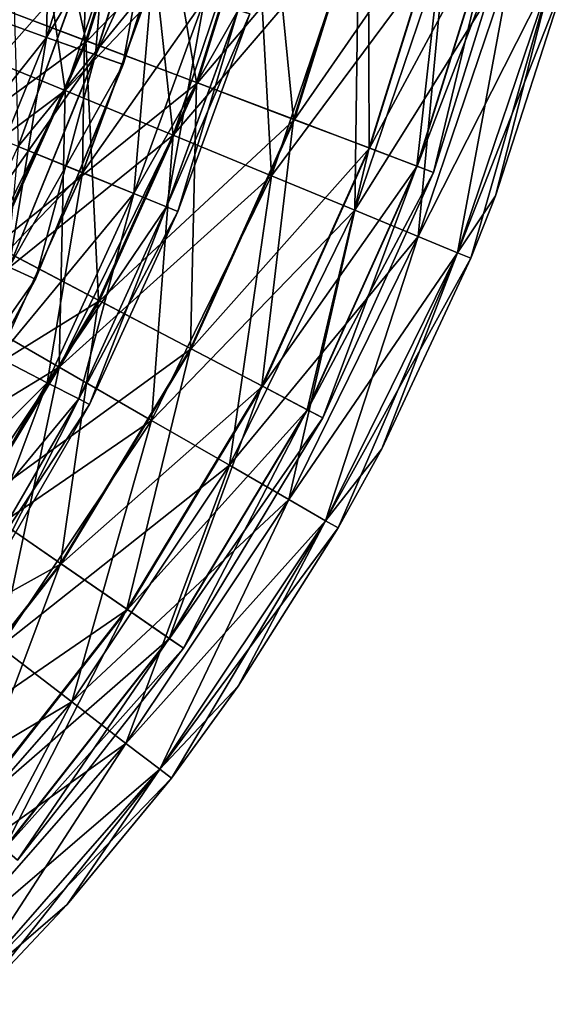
# Model space of a CAD drawing. Header units: millimetres. Extents: x -682 to 137, y -14 to 967.
# Tile 237 of 656: x -4 to 13, y 110 to 140. Entities that reach past the tile are written whole.
import ezdxf

# ---------------------------------------------------------------- set-up
doc = ezdxf.new("R2010")
doc.units = ezdxf.units.MM
doc.header["$LTSCALE"] = 65.185185
for name, color, linetype in [('4087', 7, 'CONTINUOUS'), ('4088', 7, 'CONTINUOUS'), ('4089', 7, 'CONTINUOUS'), ('4090', 7, 'CONTINUOUS'), ('4638', 7, 'CONTINUOUS'), ('4639', 7, 'CONTINUOUS')]:
    doc.layers.add(name, color=color, linetype=linetype)

msp = doc.modelspace()

# ---------------------------------------------------------------- linework, layer by layer
at = {"layer": '4087', "color": 7, "linetype": 'CONTINUOUS', "true_color": 0x96918c}
for points in [[(-6.963, 146.456, 14.025), (-5.76, 139.078, 14.891), (-3.571, 145.551, 14.891), (-6.963, 146.456, 14.025)], [(-5.76, 139.078, 14.891), (-2.418, 137.697, 14.891), (-3.571, 145.551, 14.891), (-5.76, 139.078, 14.891)], [(-3.571, 145.551, 14.891), (-2.418, 137.697, 14.891), (-0.077, 144.619, 14.891), (-3.571, 145.551, 14.891)], [(-2.418, 137.697, 14.891), (0.827, 136.357, 14.025), (-0.077, 144.619, 14.891), (-2.418, 137.697, 14.891)], [(-0.077, 144.619, 14.891), (0.827, 136.357, 14.025), (3.316, 143.715, 14.025), (-0.077, 144.619, 14.891)], [(0.827, 136.357, 14.025), (3.787, 135.135, 12.345), (3.316, 143.715, 14.025), (0.827, 136.357, 14.025)], [(3.316, 143.715, 14.025), (3.787, 135.135, 12.345), (6.41, 142.89, 12.345), (3.316, 143.715, 14.025)], [(3.787, 135.135, 12.345), (6.289, 134.102, 9.947), (6.41, 142.89, 12.345), (3.787, 135.135, 12.345)], [(6.41, 142.89, 12.345), (6.289, 134.102, 9.947), (9.025, 142.192, 9.947), (6.41, 142.89, 12.345)], [(6.289, 134.102, 9.947), (8.187, 133.317, 6.971), (9.025, 142.192, 9.947), (6.289, 134.102, 9.947)], [(9.025, 142.192, 9.947), (8.187, 133.317, 6.971), (11.01, 141.663, 6.971), (9.025, 142.192, 9.947)], [(8.187, 133.317, 6.971), (9.372, 132.828, 3.59), (11.01, 141.663, 6.971), (8.187, 133.317, 6.971)], [(11.01, 141.663, 6.971), (9.372, 132.828, 3.59), (12.249, 141.332, 3.59), (11.01, 141.663, 6.971)], [(9.372, 132.828, 3.59), (9.775, 132.662), (12.249, 141.332, 3.59), (9.372, 132.828, 3.59)], [(12.249, 141.332, 3.59), (9.775, 132.662), (10.516, 134.532), (12.249, 141.332, 3.59)], [(12.67, 141.22), (12.249, 141.332, 3.59), (10.516, 134.532), (12.67, 141.22)], [(-5.76, 139.078, 14.891), (-5.643, 131.14, 14.891), (-2.418, 137.697, 14.891), (-5.76, 139.078, 14.891)], [(-5.643, 131.14, 14.891), (-2.601, 129.388, 14.025), (-2.418, 137.697, 14.891), (-5.643, 131.14, 14.891)], [(-2.418, 137.697, 14.891), (-2.601, 129.388, 14.025), (0.827, 136.357, 14.025), (-2.418, 137.697, 14.891)], [(-2.601, 129.388, 14.025), (0.173, 127.789, 12.345), (0.827, 136.357, 14.025), (-2.601, 129.388, 14.025)], [(0.827, 136.357, 14.025), (0.173, 127.789, 12.345), (3.787, 135.135, 12.345), (0.827, 136.357, 14.025)], [(0.173, 127.789, 12.345), (2.519, 126.438, 9.947), (3.787, 135.135, 12.345), (0.173, 127.789, 12.345)], [(3.787, 135.135, 12.345), (2.519, 126.438, 9.947), (6.289, 134.102, 9.947), (3.787, 135.135, 12.345)], [(2.519, 126.438, 9.947), (4.299, 125.412, 6.971), (6.289, 134.102, 9.947), (2.519, 126.438, 9.947)], [(6.289, 134.102, 9.947), (4.299, 125.412, 6.971), (8.187, 133.317, 6.971), (6.289, 134.102, 9.947)], [(4.299, 125.412, 6.971), (5.41, 124.772, 3.59), (8.187, 133.317, 6.971), (4.299, 125.412, 6.971)], [(8.187, 133.317, 6.971), (5.41, 124.772, 3.59), (9.372, 132.828, 3.59), (8.187, 133.317, 6.971)], [(5.41, 124.772, 3.59), (5.787, 124.555), (9.372, 132.828, 3.59), (5.41, 124.772, 3.59)], [(9.372, 132.828, 3.59), (5.787, 124.555), (7.096, 126.934), (9.372, 132.828, 3.59)], [(9.775, 132.662), (9.372, 132.828, 3.59), (7.096, 126.934), (9.775, 132.662)], [(-5.643, 131.14, 14.891), (-6.911, 122.926, 14.025), (-2.601, 129.388, 14.025), (-5.643, 131.14, 14.891)], [(-6.911, 122.926, 14.025), (-4.369, 120.979, 12.345), (-2.601, 129.388, 14.025), (-6.911, 122.926, 14.025)], [(-2.601, 129.388, 14.025), (-4.369, 120.979, 12.345), (0.173, 127.789, 12.345), (-2.601, 129.388, 14.025)], [(-4.369, 120.979, 12.345), (-2.22, 119.333, 9.947), (0.173, 127.789, 12.345), (-4.369, 120.979, 12.345)], [(0.173, 127.789, 12.345), (-2.22, 119.333, 9.947), (2.519, 126.438, 9.947), (0.173, 127.789, 12.345)], [(-2.22, 119.333, 9.947), (-0.59, 118.083, 6.971), (2.519, 126.438, 9.947), (-2.22, 119.333, 9.947)], [(2.519, 126.438, 9.947), (-0.59, 118.083, 6.971), (4.299, 125.412, 6.971), (2.519, 126.438, 9.947)], [(-0.59, 118.083, 6.971), (0.428, 117.304, 3.59), (4.299, 125.412, 6.971), (-0.59, 118.083, 6.971)], [(4.299, 125.412, 6.971), (0.428, 117.304, 3.59), (5.41, 124.772, 3.59), (4.299, 125.412, 6.971)], [(0.428, 117.304, 3.59), (0.774, 117.038), (5.41, 124.772, 3.59), (0.428, 117.304, 3.59)], [(5.41, 124.772, 3.59), (0.774, 117.038), (2.786, 119.804), (5.41, 124.772, 3.59)], [(5.787, 124.555), (5.41, 124.772, 3.59), (2.786, 119.804), (5.787, 124.555)], [(-4.369, 120.979, 12.345), (-7.847, 112.907, 9.947), (-2.22, 119.333, 9.947), (-4.369, 120.979, 12.345)], [(-7.847, 112.907, 9.947), (-6.393, 111.456, 6.971), (-2.22, 119.333, 9.947), (-7.847, 112.907, 9.947)], [(-2.22, 119.333, 9.947), (-6.393, 111.456, 6.971), (-0.59, 118.083, 6.971), (-2.22, 119.333, 9.947)], [(-6.393, 111.456, 6.971), (-5.486, 110.55, 3.59), (-0.59, 118.083, 6.971), (-6.393, 111.456, 6.971)], [(-0.59, 118.083, 6.971), (-5.486, 110.55, 3.59), (0.428, 117.304, 3.59), (-0.59, 118.083, 6.971)], [(-5.486, 110.55, 3.59), (-5.178, 110.242), (0.428, 117.304, 3.59), (-5.486, 110.55, 3.59)], [(0.428, 117.304, 3.59), (-5.178, 110.242), (-2.353, 113.245), (0.428, 117.304, 3.59)], [(0.774, 117.038), (0.428, 117.304, 3.59), (-2.353, 113.245), (0.774, 117.038)]]:
    msp.add_3dface(points, dxfattribs=at)
at = {"layer": '4088', "color": 7, "linetype": 'CONTINUOUS', "true_color": 0x96918c}
for points in [[(-5.76, 139.078, -14.891), (-9.005, 140.418, -14.025), (-3.571, 145.551, -14.891), (-5.76, 139.078, -14.891)], [(-0.077, 144.619, -14.891), (-5.76, 139.078, -14.891), (-3.571, 145.551, -14.891), (-0.077, 144.619, -14.891)], [(-2.418, 137.697, -14.891), (-5.76, 139.078, -14.891), (-0.077, 144.619, -14.891), (-2.418, 137.697, -14.891)], [(3.316, 143.715, -14.025), (-2.418, 137.697, -14.891), (-0.077, 144.619, -14.891), (3.316, 143.715, -14.025)], [(0.827, 136.357, -14.025), (-2.418, 137.697, -14.891), (3.316, 143.715, -14.025), (0.827, 136.357, -14.025)], [(6.41, 142.89, -12.345), (0.827, 136.357, -14.025), (3.316, 143.715, -14.025), (6.41, 142.89, -12.345)], [(3.787, 135.135, -12.345), (0.827, 136.357, -14.025), (6.41, 142.89, -12.345), (3.787, 135.135, -12.345)], [(9.025, 142.192, -9.947), (3.787, 135.135, -12.345), (6.41, 142.89, -12.345), (9.025, 142.192, -9.947)], [(6.289, 134.102, -9.947), (3.787, 135.135, -12.345), (9.025, 142.192, -9.947), (6.289, 134.102, -9.947)], [(11.01, 141.663, -6.971), (6.289, 134.102, -9.947), (9.025, 142.192, -9.947), (11.01, 141.663, -6.971)], [(8.187, 133.317, -6.971), (6.289, 134.102, -9.947), (11.01, 141.663, -6.971), (8.187, 133.317, -6.971)], [(12.249, 141.332, -3.59), (8.187, 133.317, -6.971), (11.01, 141.663, -6.971), (12.249, 141.332, -3.59)], [(9.372, 132.828, -3.59), (8.187, 133.317, -6.971), (12.249, 141.332, -3.59), (9.372, 132.828, -3.59)], [(12.67, 141.22), (9.372, 132.828, -3.59), (12.249, 141.332, -3.59), (12.67, 141.22)], [(12.67, 141.22), (10.516, 134.532), (9.372, 132.828, -3.59), (12.67, 141.22)], [(-2.418, 137.697, -14.891), (-8.777, 132.945, -14.891), (-5.76, 139.078, -14.891), (-2.418, 137.697, -14.891)], [(-5.643, 131.14, -14.891), (-8.777, 132.945, -14.891), (-2.418, 137.697, -14.891), (-5.643, 131.14, -14.891)], [(0.827, 136.357, -14.025), (-5.643, 131.14, -14.891), (-2.418, 137.697, -14.891), (0.827, 136.357, -14.025)], [(-2.601, 129.388, -14.025), (-5.643, 131.14, -14.891), (0.827, 136.357, -14.025), (-2.601, 129.388, -14.025)], [(3.787, 135.135, -12.345), (-2.601, 129.388, -14.025), (0.827, 136.357, -14.025), (3.787, 135.135, -12.345)], [(0.173, 127.789, -12.345), (-2.601, 129.388, -14.025), (3.787, 135.135, -12.345), (0.173, 127.789, -12.345)], [(6.289, 134.102, -9.947), (0.173, 127.789, -12.345), (3.787, 135.135, -12.345), (6.289, 134.102, -9.947)], [(10.516, 134.532), (9.775, 132.662), (9.372, 132.828, -3.59), (10.516, 134.532)], [(2.519, 126.438, -9.947), (0.173, 127.789, -12.345), (6.289, 134.102, -9.947), (2.519, 126.438, -9.947)], [(8.187, 133.317, -6.971), (2.519, 126.438, -9.947), (6.289, 134.102, -9.947), (8.187, 133.317, -6.971)], [(4.299, 125.412, -6.971), (2.519, 126.438, -9.947), (8.187, 133.317, -6.971), (4.299, 125.412, -6.971)], [(9.372, 132.828, -3.59), (4.299, 125.412, -6.971), (8.187, 133.317, -6.971), (9.372, 132.828, -3.59)], [(5.41, 124.772, -3.59), (4.299, 125.412, -6.971), (9.372, 132.828, -3.59), (5.41, 124.772, -3.59)], [(9.775, 132.662), (5.41, 124.772, -3.59), (9.372, 132.828, -3.59), (9.775, 132.662)], [(9.775, 132.662), (7.096, 126.934), (5.41, 124.772, -3.59), (9.775, 132.662)], [(-2.601, 129.388, -14.025), (-9.698, 125.061, -14.891), (-5.643, 131.14, -14.891), (-2.601, 129.388, -14.025)], [(-6.911, 122.926, -14.025), (-9.698, 125.061, -14.891), (-2.601, 129.388, -14.025), (-6.911, 122.926, -14.025)], [(0.173, 127.789, -12.345), (-6.911, 122.926, -14.025), (-2.601, 129.388, -14.025), (0.173, 127.789, -12.345)], [(-4.369, 120.979, -12.345), (-6.911, 122.926, -14.025), (0.173, 127.789, -12.345), (-4.369, 120.979, -12.345)], [(2.519, 126.438, -9.947), (-4.369, 120.979, -12.345), (0.173, 127.789, -12.345), (2.519, 126.438, -9.947)], [(7.096, 126.934), (5.787, 124.555), (5.41, 124.772, -3.59), (7.096, 126.934)], [(-2.22, 119.333, -9.947), (-4.369, 120.979, -12.345), (2.519, 126.438, -9.947), (-2.22, 119.333, -9.947)], [(4.299, 125.412, -6.971), (-2.22, 119.333, -9.947), (2.519, 126.438, -9.947), (4.299, 125.412, -6.971)], [(-0.59, 118.083, -6.971), (-2.22, 119.333, -9.947), (4.299, 125.412, -6.971), (-0.59, 118.083, -6.971)], [(5.41, 124.772, -3.59), (-0.59, 118.083, -6.971), (4.299, 125.412, -6.971), (5.41, 124.772, -3.59)], [(0.428, 117.304, -3.59), (-0.59, 118.083, -6.971), (5.41, 124.772, -3.59), (0.428, 117.304, -3.59)], [(5.787, 124.555), (0.428, 117.304, -3.59), (5.41, 124.772, -3.59), (5.787, 124.555)], [(5.787, 124.555), (2.786, 119.804), (0.428, 117.304, -3.59), (5.787, 124.555)], [(-2.22, 119.333, -9.947), (-9.762, 114.82, -12.345), (-4.369, 120.979, -12.345), (-2.22, 119.333, -9.947)], [(2.786, 119.804), (0.774, 117.038), (0.428, 117.304, -3.59), (2.786, 119.804)], [(-7.847, 112.907, -9.947), (-9.762, 114.82, -12.345), (-2.22, 119.333, -9.947), (-7.847, 112.907, -9.947)], [(-0.59, 118.083, -6.971), (-7.847, 112.907, -9.947), (-2.22, 119.333, -9.947), (-0.59, 118.083, -6.971)], [(-6.393, 111.456, -6.971), (-7.847, 112.907, -9.947), (-0.59, 118.083, -6.971), (-6.393, 111.456, -6.971)], [(0.428, 117.304, -3.59), (-6.393, 111.456, -6.971), (-0.59, 118.083, -6.971), (0.428, 117.304, -3.59)], [(-5.486, 110.55, -3.59), (-6.393, 111.456, -6.971), (0.428, 117.304, -3.59), (-5.486, 110.55, -3.59)], [(0.774, 117.038), (-5.486, 110.55, -3.59), (0.428, 117.304, -3.59), (0.774, 117.038)], [(0.774, 117.038), (-2.353, 113.245), (-5.486, 110.55, -3.59), (0.774, 117.038)], [(-2.353, 113.245), (-5.178, 110.242), (-5.486, 110.55, -3.59), (-2.353, 113.245)]]:
    msp.add_3dface(points, dxfattribs=at)
at = {"layer": '4089', "color": 7, "linetype": 'CONTINUOUS', "true_color": 0x96918c}
for points in [[(0.245, 145.63, -12.865), (-5.225, 140.502, -12.87), (-1.762, 139.189, -12.865), (0.245, 145.63, -12.865)], [(0.245, 145.63, -12.865), (-1.762, 139.189, -12.865), (3.694, 144.78, -11.816), (0.245, 145.63, -12.865)], [(3.694, 144.78, -11.816), (-1.762, 139.189, -12.865), (1.559, 137.929, -11.816), (3.694, 144.78, -11.816)], [(3.694, 144.78, -11.816), (1.559, 137.929, -11.816), (6.716, 144.035, -9.808), (3.694, 144.78, -11.816)], [(6.716, 144.035, -9.808), (1.559, 137.929, -11.816), (4.469, 136.826, -9.808), (6.716, 144.035, -9.808)], [(6.716, 144.035, -9.808), (4.469, 136.826, -9.808), (9.065, 143.456, -7.003), (6.716, 144.035, -9.808)], [(9.065, 143.456, -7.003), (4.469, 136.826, -9.808), (6.731, 135.968, -7.003), (9.065, 143.456, -7.003)], [(9.065, 143.456, -7.003), (6.731, 135.968, -7.003), (10.551, 143.09, -3.63), (9.065, 143.456, -7.003)], [(10.551, 143.09, -3.63), (6.731, 135.968, -7.003), (8.162, 135.425, -3.63), (10.551, 143.09, -3.63)], [(10.551, 143.09, -3.63), (8.162, 135.425, -3.63), (11.053, 142.966), (10.551, 143.09, -3.63)], [(11.053, 142.966), (8.162, 135.425, -3.63), (8.646, 135.241), (11.053, 142.966)], [(-5.225, 140.502, -12.87), (-7.811, 134.758, -12.87), (-1.762, 139.189, -12.865), (-5.225, 140.502, -12.87)], [(-1.762, 139.189, -12.865), (-7.811, 134.758, -12.87), (-4.531, 133.037, -12.865), (-1.762, 139.189, -12.865)], [(-1.762, 139.189, -12.865), (-4.531, 133.037, -12.865), (1.559, 137.929, -11.816), (-1.762, 139.189, -12.865)], [(1.559, 137.929, -11.816), (-4.531, 133.037, -12.865), (-1.386, 131.386, -11.816), (1.559, 137.929, -11.816)], [(1.559, 137.929, -11.816), (-1.386, 131.386, -11.816), (4.469, 136.826, -9.808), (1.559, 137.929, -11.816)], [(4.469, 136.826, -9.808), (-1.386, 131.386, -11.816), (1.37, 129.94, -9.808), (4.469, 136.826, -9.808)], [(4.469, 136.826, -9.808), (1.37, 129.94, -9.808), (6.731, 135.968, -7.003), (4.469, 136.826, -9.808)], [(6.731, 135.968, -7.003), (1.37, 129.94, -9.808), (3.512, 128.815, -7.003), (6.731, 135.968, -7.003)], [(6.731, 135.968, -7.003), (3.512, 128.815, -7.003), (8.162, 135.425, -3.63), (6.731, 135.968, -7.003)], [(8.162, 135.425, -3.63), (3.512, 128.815, -7.003), (4.868, 128.104, -3.63), (8.162, 135.425, -3.63)], [(8.162, 135.425, -3.63), (4.868, 128.104, -3.63), (8.646, 135.241), (8.162, 135.425, -3.63)], [(8.646, 135.241), (4.868, 128.104, -3.63), (5.326, 127.864), (8.646, 135.241)], [(-4.531, 133.037, -12.865), (-8.021, 127.263, -12.865), (-1.386, 131.386, -11.816), (-4.531, 133.037, -12.865)], [(-1.386, 131.386, -11.816), (-8.021, 127.263, -12.865), (-5.098, 125.245, -11.816), (-1.386, 131.386, -11.816)], [(-1.386, 131.386, -11.816), (-5.098, 125.245, -11.816), (1.37, 129.94, -9.808), (-1.386, 131.386, -11.816)], [(1.37, 129.94, -9.808), (-5.098, 125.245, -11.816), (-2.537, 123.477, -9.808), (1.37, 129.94, -9.808)], [(1.37, 129.94, -9.808), (-2.537, 123.477, -9.808), (3.512, 128.815, -7.003), (1.37, 129.94, -9.808)], [(3.512, 128.815, -7.003), (-2.537, 123.477, -9.808), (-0.545, 122.103, -7.003), (3.512, 128.815, -7.003)], [(3.512, 128.815, -7.003), (-0.545, 122.103, -7.003), (4.868, 128.104, -3.63), (3.512, 128.815, -7.003)], [(4.868, 128.104, -3.63), (-0.545, 122.103, -7.003), (0.714, 121.233, -3.63), (4.868, 128.104, -3.63)], [(4.868, 128.104, -3.63), (0.714, 121.233, -3.63), (5.326, 127.864), (4.868, 128.104, -3.63)], [(5.326, 127.864), (0.714, 121.233, -3.63), (1.14, 120.94), (5.326, 127.864)], [(-5.098, 125.245, -11.816), (-9.523, 119.597, -11.816), (-2.537, 123.477, -9.808), (-5.098, 125.245, -11.816)], [(-2.537, 123.477, -9.808), (-9.523, 119.597, -11.816), (-7.194, 117.533, -9.808), (-2.537, 123.477, -9.808)], [(-2.537, 123.477, -9.808), (-7.194, 117.533, -9.808), (-0.545, 122.103, -7.003), (-2.537, 123.477, -9.808)], [(-0.545, 122.103, -7.003), (-7.194, 117.533, -9.808), (-5.382, 115.929, -7.003), (-0.545, 122.103, -7.003)], [(-0.545, 122.103, -7.003), (-5.382, 115.929, -7.003), (0.714, 121.233, -3.63), (-0.545, 122.103, -7.003)], [(0.714, 121.233, -3.63), (-5.382, 115.929, -7.003), (-4.237, 114.914, -3.63), (0.714, 121.233, -3.63)], [(0.714, 121.233, -3.63), (-4.237, 114.914, -3.63), (1.14, 120.94), (0.714, 121.233, -3.63)], [(1.14, 120.94), (-4.237, 114.914, -3.63), (-3.85, 114.571), (1.14, 120.94)]]:
    msp.add_3dface(points, dxfattribs=at)
at = {"layer": '4090', "color": 7, "linetype": 'CONTINUOUS', "true_color": 0x96918c}
for points in [[(-3.383, 146.524, 12.865), (-1.793, 139.2, 12.87), (-5.256, 140.514, 12.865), (-3.383, 146.524, 12.865)], [(0.213, 145.638, 12.87), (-1.793, 139.2, 12.87), (-3.383, 146.524, 12.865), (0.213, 145.638, 12.87)], [(0.213, 145.638, 12.87), (1.531, 137.94, 11.83), (-1.793, 139.2, 12.87), (0.213, 145.638, 12.87)], [(3.664, 144.787, 11.83), (1.531, 137.94, 11.83), (0.213, 145.638, 12.87), (3.664, 144.787, 11.83)], [(3.664, 144.787, 11.83), (4.446, 136.835, 9.83), (1.531, 137.94, 11.83), (3.664, 144.787, 11.83)], [(6.691, 144.041, 9.83), (4.446, 136.835, 9.83), (3.664, 144.787, 11.83), (6.691, 144.041, 9.83)], [(6.691, 144.041, 9.83), (6.715, 135.974, 7.031), (4.446, 136.835, 9.83), (6.691, 144.041, 9.83)], [(9.047, 143.46, 7.031), (6.715, 135.974, 7.031), (6.691, 144.041, 9.83), (9.047, 143.46, 7.031)], [(9.047, 143.46, 7.031), (8.154, 135.428, 3.663), (6.715, 135.974, 7.031), (9.047, 143.46, 7.031)], [(10.542, 143.092, 3.663), (8.154, 135.428, 3.663), (9.047, 143.46, 7.031), (10.542, 143.092, 3.663)], [(10.542, 143.092, 3.663), (8.646, 135.241), (8.154, 135.428, 3.663), (10.542, 143.092, 3.663)], [(11.053, 142.966), (8.646, 135.241), (10.542, 143.092, 3.663), (11.053, 142.966)], [(-1.793, 139.2, 12.87), (-4.56, 133.052, 12.87), (-5.256, 140.514, 12.865), (-1.793, 139.2, 12.87)], [(-1.793, 139.2, 12.87), (-1.413, 131.4, 11.83), (-4.56, 133.052, 12.87), (-1.793, 139.2, 12.87)], [(1.531, 137.94, 11.83), (-1.413, 131.4, 11.83), (-1.793, 139.2, 12.87), (1.531, 137.94, 11.83)], [(1.531, 137.94, 11.83), (1.348, 129.951, 9.83), (-1.413, 131.4, 11.83), (1.531, 137.94, 11.83)], [(4.446, 136.835, 9.83), (1.348, 129.951, 9.83), (1.531, 137.94, 11.83), (4.446, 136.835, 9.83)], [(4.446, 136.835, 9.83), (3.496, 128.824, 7.031), (1.348, 129.951, 9.83), (4.446, 136.835, 9.83)], [(6.715, 135.974, 7.031), (3.496, 128.824, 7.031), (4.446, 136.835, 9.83), (6.715, 135.974, 7.031)], [(6.715, 135.974, 7.031), (4.859, 128.108, 3.663), (3.496, 128.824, 7.031), (6.715, 135.974, 7.031)], [(8.154, 135.428, 3.663), (4.859, 128.108, 3.663), (6.715, 135.974, 7.031), (8.154, 135.428, 3.663)], [(8.154, 135.428, 3.663), (5.326, 127.864), (4.859, 128.108, 3.663), (8.154, 135.428, 3.663)], [(8.646, 135.241), (5.326, 127.864), (8.154, 135.428, 3.663), (8.646, 135.241)], [(-1.413, 131.4, 11.83), (-5.123, 125.262, 11.83), (-4.56, 133.052, 12.87), (-1.413, 131.4, 11.83)], [(-1.413, 131.4, 11.83), (-2.557, 123.492, 9.83), (-5.123, 125.262, 11.83), (-1.413, 131.4, 11.83)], [(1.348, 129.951, 9.83), (-2.557, 123.492, 9.83), (-1.413, 131.4, 11.83), (1.348, 129.951, 9.83)], [(1.348, 129.951, 9.83), (-0.56, 122.113, 7.031), (-2.557, 123.492, 9.83), (1.348, 129.951, 9.83)], [(3.496, 128.824, 7.031), (-0.56, 122.113, 7.031), (1.348, 129.951, 9.83), (3.496, 128.824, 7.031)], [(3.496, 128.824, 7.031), (0.707, 121.239, 3.663), (-0.56, 122.113, 7.031), (3.496, 128.824, 7.031)], [(4.859, 128.108, 3.663), (0.707, 121.239, 3.663), (3.496, 128.824, 7.031), (4.859, 128.108, 3.663)], [(4.859, 128.108, 3.663), (1.14, 120.94), (0.707, 121.239, 3.663), (4.859, 128.108, 3.663)], [(5.326, 127.864), (1.14, 120.94), (4.859, 128.108, 3.663), (5.326, 127.864)], [(-2.557, 123.492, 9.83), (-7.212, 117.55, 9.83), (-5.123, 125.262, 11.83), (-2.557, 123.492, 9.83)], [(-2.557, 123.492, 9.83), (-5.396, 115.941, 7.031), (-7.212, 117.55, 9.83), (-2.557, 123.492, 9.83)], [(-0.56, 122.113, 7.031), (-5.396, 115.941, 7.031), (-2.557, 123.492, 9.83), (-0.56, 122.113, 7.031)], [(-0.56, 122.113, 7.031), (-4.244, 114.92, 3.663), (-5.396, 115.941, 7.031), (-0.56, 122.113, 7.031)], [(0.707, 121.239, 3.663), (-4.244, 114.92, 3.663), (-0.56, 122.113, 7.031), (0.707, 121.239, 3.663)], [(0.707, 121.239, 3.663), (-3.85, 114.571), (-4.244, 114.92, 3.663), (0.707, 121.239, 3.663)], [(1.14, 120.94), (-3.85, 114.571), (0.707, 121.239, 3.663), (1.14, 120.94)]]:
    msp.add_3dface(points, dxfattribs=at)
at = {"layer": '4638', "color": 7, "linetype": 'CONTINUOUS', "true_color": 0x191919}
for points in [[(-4.007, 142.323, 7.5), (-3.832, 136.023, 7.134), (-1.801, 141.608, 7.134), (-4.007, 142.323, 7.5)], [(-5.975, 136.891, -7.5), (-4.802, 139.97, -7.5), (-1.797, 141.604, -7.132), (-5.975, 136.891, -7.5)], [(-3.828, 136.019, -7.132), (-5.975, 136.891, -7.5), (-1.797, 141.604, -7.132), (-3.828, 136.019, -7.132)], [(-3.832, 136.023, 7.134), (-1.894, 135.236, 6.069), (-1.801, 141.608, 7.134), (-3.832, 136.023, 7.134)], [(0.193, 140.959, -6.066), (-3.828, 136.019, -7.132), (-1.797, 141.604, -7.132), (0.193, 140.959, -6.066)], [(-1.801, 141.608, 7.134), (-1.894, 135.236, 6.069), (0.189, 140.963, 6.069), (-1.801, 141.608, 7.134)], [(-1.891, 135.232, -6.066), (-3.828, 136.019, -7.132), (0.193, 140.959, -6.066), (-1.891, 135.232, -6.066)], [(-1.894, 135.236, 6.069), (-0.357, 134.611, 4.411), (0.189, 140.963, 6.069), (-1.894, 135.236, 6.069)], [(1.772, 140.448, -4.406), (-1.891, 135.232, -6.066), (0.193, 140.959, -6.066), (1.772, 140.448, -4.406)], [(0.189, 140.963, 6.069), (-0.357, 134.611, 4.411), (1.769, 140.451, 4.41), (0.189, 140.963, 6.069)], [(-0.354, 134.608, -4.406), (-1.891, 135.232, -6.066), (1.772, 140.448, -4.406), (-0.354, 134.608, -4.406)], [(-0.357, 134.611, 4.411), (0.631, 134.209, 2.32), (1.769, 140.451, 4.41), (-0.357, 134.611, 4.411)], [(2.785, 140.12, -2.315), (-0.354, 134.608, -4.406), (1.772, 140.448, -4.406), (2.785, 140.12, -2.315)], [(1.769, 140.451, 4.41), (0.631, 134.209, 2.32), (2.784, 140.121, 2.32), (1.769, 140.451, 4.41)], [(0.632, 134.208, -2.315), (-0.354, 134.608, -4.406), (2.785, 140.12, -2.315), (0.632, 134.208, -2.315)], [(0.631, 134.209, 2.32), (0.972, 134.07, 0.003), (2.784, 140.121, 2.32), (0.631, 134.209, 2.32)], [(3.134, 140.007, 0.003), (0.632, 134.208, -2.315), (2.785, 140.12, -2.315), (3.134, 140.007, 0.003)], [(0.972, 134.07, 0.003), (0.632, 134.208, -2.315), (3.134, 140.007, 0.003), (0.972, 134.07, 0.003)], [(2.784, 140.121, 2.32), (0.972, 134.07, 0.003), (3.134, 140.007, 0.003), (2.784, 140.121, 2.32)], [(-1.891, 135.232, -6.066), (-6.29, 130.631, -7.132), (-3.828, 136.019, -7.132), (-1.891, 135.232, -6.066)], [(-3.832, 136.023, 7.134), (-4.433, 129.68, 6.069), (-1.894, 135.236, 6.069), (-3.832, 136.023, 7.134)], [(-4.43, 129.677, -6.066), (-6.29, 130.631, -7.132), (-1.891, 135.232, -6.066), (-4.43, 129.677, -6.066)], [(-4.433, 129.68, 6.069), (-2.957, 128.922, 4.411), (-1.894, 135.236, 6.069), (-4.433, 129.68, 6.069)], [(-0.354, 134.608, -4.406), (-4.43, 129.677, -6.066), (-1.891, 135.232, -6.066), (-0.354, 134.608, -4.406)], [(-1.894, 135.236, 6.069), (-2.957, 128.922, 4.411), (-0.357, 134.611, 4.411), (-1.894, 135.236, 6.069)], [(-2.954, 128.919, -4.406), (-4.43, 129.677, -6.066), (-0.354, 134.608, -4.406), (-2.954, 128.919, -4.406)], [(-2.957, 128.922, 4.411), (-2.008, 128.435, 2.32), (-0.357, 134.611, 4.411), (-2.957, 128.922, 4.411)], [(0.632, 134.208, -2.315), (-2.954, 128.919, -4.406), (-0.354, 134.608, -4.406), (0.632, 134.208, -2.315)], [(-0.357, 134.611, 4.411), (-2.008, 128.435, 2.32), (0.631, 134.209, 2.32), (-0.357, 134.611, 4.411)], [(-2.007, 128.433, -2.315), (-2.954, 128.919, -4.406), (0.632, 134.208, -2.315), (-2.007, 128.433, -2.315)], [(-2.008, 128.435, 2.32), (-1.681, 128.266, 0.003), (0.631, 134.209, 2.32), (-2.008, 128.435, 2.32)], [(0.972, 134.07, 0.003), (-2.007, 128.433, -2.315), (0.632, 134.208, -2.315), (0.972, 134.07, 0.003)], [(-1.681, 128.266, 0.003), (-2.007, 128.433, -2.315), (0.972, 134.07, 0.003), (-1.681, 128.266, 0.003)], [(0.631, 134.209, 2.32), (-1.681, 128.266, 0.003), (0.972, 134.07, 0.003), (0.631, 134.209, 2.32)], [(-2.954, 128.919, -4.406), (-7.497, 124.391, -6.066), (-4.43, 129.677, -6.066), (-2.954, 128.919, -4.406)], [(-4.433, 129.68, 6.069), (-6.112, 123.484, 4.411), (-2.957, 128.922, 4.411), (-4.433, 129.68, 6.069)], [(-6.11, 123.481, -4.406), (-7.497, 124.391, -6.066), (-2.954, 128.919, -4.406), (-6.11, 123.481, -4.406)], [(-6.112, 123.484, 4.411), (-5.221, 122.899, 2.32), (-2.957, 128.922, 4.411), (-6.112, 123.484, 4.411)], [(-2.007, 128.433, -2.315), (-6.11, 123.481, -4.406), (-2.954, 128.919, -4.406), (-2.007, 128.433, -2.315)], [(-2.957, 128.922, 4.411), (-5.221, 122.899, 2.32), (-2.008, 128.435, 2.32), (-2.957, 128.922, 4.411)], [(-5.22, 122.898, -2.315), (-6.11, 123.481, -4.406), (-2.007, 128.433, -2.315), (-5.22, 122.898, -2.315)], [(-5.221, 122.899, 2.32), (-4.914, 122.697, 0.003), (-2.008, 128.435, 2.32), (-5.221, 122.899, 2.32)], [(-1.681, 128.266, 0.003), (-5.22, 122.898, -2.315), (-2.007, 128.433, -2.315), (-1.681, 128.266, 0.003)], [(-2.008, 128.435, 2.32), (-4.914, 122.697, 0.003), (-1.681, 128.266, 0.003), (-2.008, 128.435, 2.32)], [(-4.914, 122.697, 0.003), (-5.22, 122.898, -2.315), (-1.681, 128.266, 0.003), (-4.914, 122.697, 0.003)]]:
    msp.add_3dface(points, dxfattribs=at)
at = {"layer": '4639', "color": 7, "linetype": 'CONTINUOUS', "true_color": 0x191919}
for points in [[(-2.823, 146.261, 4.5), (-2.972, 139.299, 4.055), (-4.812, 139.956, 4.5), (-2.823, 146.261, 4.5)], [(-0.94, 145.739, 4.055), (-2.972, 139.299, 4.055), (-2.823, 146.261, 4.5), (-0.94, 145.739, 4.055)], [(-0.947, 145.738, -4.058), (-4.81, 139.953, -4.5), (-2.979, 139.299, -4.058), (-0.947, 145.738, -4.058)], [(-0.947, 145.738, -4.058), (-2.979, 139.299, -4.058), (-1.5, 138.772, -2.811), (-0.947, 145.738, -4.058)], [(-0.94, 145.739, 4.055), (0.571, 145.319, 2.805), (-2.972, 139.299, 4.055), (-0.94, 145.739, 4.055)], [(0.567, 145.319, -2.811), (-0.947, 145.738, -4.058), (-1.5, 138.772, -2.811), (0.567, 145.319, -2.811)], [(0.571, 145.319, 2.805), (-1.496, 138.772, 2.805), (-2.972, 139.299, 4.055), (0.571, 145.319, 2.805)], [(0.567, 145.319, -2.811), (-1.5, 138.772, -2.811), (-0.679, 138.479, -1.006), (0.567, 145.319, -2.811)], [(0.571, 145.319, 2.805), (1.409, 145.086, 0.999), (-1.496, 138.772, 2.805), (0.571, 145.319, 2.805)], [(1.408, 145.086, -1.006), (0.567, 145.319, -2.811), (-0.679, 138.479, -1.006), (1.408, 145.086, -1.006)], [(1.409, 145.086, 0.999), (-0.677, 138.479, 0.999), (-1.496, 138.772, 2.805), (1.409, 145.086, 0.999)], [(1.408, 145.086, -1.006), (-0.679, 138.479, -1.006), (-0.677, 138.479, 0.999), (1.408, 145.086, -1.006)], [(1.409, 145.086, 0.999), (1.408, 145.086, -1.006), (-0.677, 138.479, 0.999), (1.409, 145.086, 0.999)], [(-4.81, 139.953, -4.5), (-7.287, 133.874, -4.5), (-2.979, 139.299, -4.058), (-4.81, 139.953, -4.5)], [(-2.972, 139.299, 4.055), (-5.518, 133.055, 4.055), (-4.812, 139.956, 4.5), (-2.972, 139.299, 4.055)], [(-2.979, 139.299, -4.058), (-7.287, 133.874, -4.5), (-5.524, 133.056, -4.058), (-2.979, 139.299, -4.058)], [(-2.979, 139.299, -4.058), (-5.524, 133.056, -4.058), (-4.101, 132.395, -2.811), (-2.979, 139.299, -4.058)], [(-2.972, 139.299, 4.055), (-1.496, 138.772, 2.805), (-5.518, 133.055, 4.055), (-2.972, 139.299, 4.055)], [(-1.5, 138.772, -2.811), (-2.979, 139.299, -4.058), (-4.101, 132.395, -2.811), (-1.5, 138.772, -2.811)], [(-1.496, 138.772, 2.805), (-4.096, 132.395, 2.805), (-5.518, 133.055, 4.055), (-1.496, 138.772, 2.805)], [(-1.5, 138.772, -2.811), (-4.101, 132.395, -2.811), (-3.309, 132.029, -1.006), (-1.5, 138.772, -2.811)], [(-1.496, 138.772, 2.805), (-0.677, 138.479, 0.999), (-4.096, 132.395, 2.805), (-1.496, 138.772, 2.805)], [(-0.679, 138.479, -1.006), (-1.5, 138.772, -2.811), (-3.309, 132.029, -1.006), (-0.679, 138.479, -1.006)], [(-0.677, 138.479, 0.999), (-3.308, 132.029, 0.999), (-4.096, 132.395, 2.805), (-0.677, 138.479, 0.999)], [(-0.679, 138.479, -1.006), (-3.309, 132.029, -1.006), (-3.308, 132.029, 0.999), (-0.679, 138.479, -1.006)], [(-0.677, 138.479, 0.999), (-0.679, 138.479, -1.006), (-3.308, 132.029, 0.999), (-0.677, 138.479, 0.999)], [(-4.096, 132.395, 2.805), (-3.308, 132.029, 0.999), (-7.327, 126.329, 2.805), (-4.096, 132.395, 2.805)], [(-3.309, 132.029, -1.006), (-4.101, 132.395, -2.811), (-6.586, 125.875, -1.006), (-3.309, 132.029, -1.006)], [(-3.308, 132.029, 0.999), (-6.585, 125.875, 0.999), (-7.327, 126.329, 2.805), (-3.308, 132.029, 0.999)], [(-3.309, 132.029, -1.006), (-6.586, 125.875, -1.006), (-6.585, 125.875, 0.999), (-3.309, 132.029, -1.006)], [(-3.308, 132.029, 0.999), (-3.309, 132.029, -1.006), (-6.585, 125.875, 0.999), (-3.308, 132.029, 0.999)]]:
    msp.add_3dface(points, dxfattribs=at)

doc.saveas('drawing.dxf')
